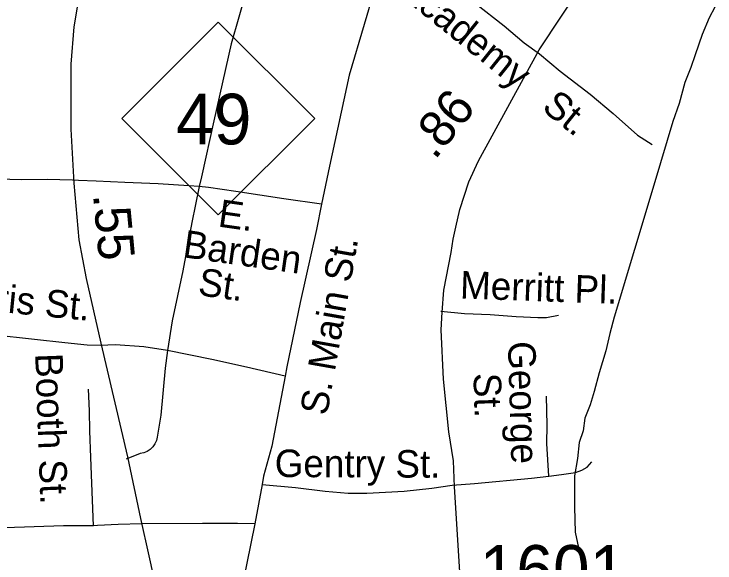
# Model space of a CAD drawing. Extents: x 1950930 to 2061844, y 904556 to 1017002.
# Drawn here: x 2003139 to 2005559, y 959507 to 961403 of the extents above; entities that cross this region are included whole.
import ezdxf

# ---------------------------------------------------------------- set-up
doc = ezdxf.new("R2010")
doc.units = 0
for name, color, linetype in [('Exist Railroad Mainline', 7, 'Continuous'), ('Exist Road Non-System Type 51', 7, 'Continuous'), ('Exist Road Non-System Type 51 Label', 7, 'Continuous'), ('Exist Road Primary NC Shield CELL', 7, 'Continuous'), ('Exist Road Primary NC Shield Number Label', 7, 'Continuous'), ('Exist Road Primary US Mileage Hundredths English Label', 7, 'Continuous'), ('Exist Road Primary US Structure Standard Bridge CELL', 7, 'Continuous'), ('Exist Road Secondary Structure Standard Bridge Number Label', 7, 'Continuous'), ('Exist Road Secondary Type 51 Attributed', 7, 'Continuous'), ('Exist Road Secondary Type 51 Number Label', 7, 'Continuous')]:
    doc.layers.add(name, color=color, linetype=linetype)

msp = doc.modelspace()

# ---------------------------------------------------------------- linework, layer by layer
at = {"layer": 'Exist Railroad Mainline'}
msp.add_lwpolyline([(2005559, 961425.9), (2005539.1, 961389.9), (2005515.1, 961332), (2005491, 961261.8), (2005475.1, 961218), (2005455.2, 961165.8), (2005435.1, 961093.8), (2005413.2, 961031.8), (2005351, 960823.3), (2005211.5, 960355.6), (2005195.5, 960299.7), (2005181.7, 960239.6), (2005159.7, 960163.6), (2005141.8, 960099.5), (2005127.8, 960053.6), (2005109.9, 960007.6), (2005103.7, 959963.5), (2005089.9, 959923.6), (2005083.9, 959867.5), (2005073.9, 959807.5), (2005073.9, 959759.4), (2005074.1, 959699.4), (2005076.1, 959613.6), (2005088.1, 959559.5), (2005104.1, 959471.5)], dxfattribs=at)
at = {"layer": 'Exist Road Non-System Type 51'}
msp.add_line((2003995.4, 959777.9), (2003970.4, 959642.9), dxfattribs=at)
for points in [[(2004197, 962040.9), (2004114.8, 961934.2), (2004060.6, 961863.9), (2004042.1, 961830.5), (2004031.2, 961800.5), (2003968.4, 961577.2), (2003888.5, 961299.5), (2003828.8, 961034.2), (2003785.9, 960840.7), (2003778.9, 960806.6)], [(2004451.6, 961669.6), (2004426, 961623.5), (2004396.2, 961531.1), (2004348.2, 961366.3), (2004296.4, 961191.4), (2004227.8, 960877.6), (2004201, 960746.5)], [(2004451.6, 961669.6), (2004580.5, 961558.3), (2004730.6, 961440.5), (2004831.1, 961361.5), (2004900.2, 961302.8), (2004953.4, 961265.7)], [(2004953.4, 961265.7), (2005024.8, 961205.3), (2005128, 961126.2), (2005207.8, 961059.4), (2005291.8, 960984.6), (2005342.6, 960952.1)], [(2003341.4, 960828.8), (2003253.8, 960831.2), (2003165.1, 960830.7), (2003043.6, 960833.4), (2002914.2, 960829.7), (2002802.8, 960828.2)], [(2003778.9, 960806.6), (2003742.6, 960809.8), (2003636.8, 960815.8), (2003521.6, 960820.7), (2003422.6, 960826.1), (2003362.2, 960828.2), (2003341.4, 960828.8)], [(2003778.9, 960806.6), (2003753.6, 960682.9), (2003721.4, 960515.4), (2003684.9, 960343.5), (2003669.6, 960240.3)], [(2004201, 960746.5), (2004070.8, 960764.8), (2003904.8, 960789.4), (2003810, 960803.9), (2003778.9, 960806.6)], [(2004201, 960746.5), (2004183, 960658.9), (2004127.1, 960406.2), (2004080.9, 960183.9), (2004074.8, 960151.9)], [(2004612.2, 960376.9), (2004694.2, 960369), (2004782.4, 960364.6), (2004872.2, 960358.8), (2004947, 960355.3), (2004977.5, 960354.4), (2005019.4, 960362.5)], [(2003437.1, 960258.3), (2003391.4, 960258.8), (2003315, 960267.1), (2003210.1, 960278.3), (2003062.8, 960295.5), (2002911.4, 960312.8), (2002792.5, 960324.8), (2002723.9, 960329.3)], [(2003669.6, 960240.3), (2003587, 960253.2), (2003489.1, 960260.2), (2003437.1, 960258.3)], [(2003669.6, 960240.3), (2003660.8, 960180.3), (2003645.9, 960017.5), (2003633.6, 959941.7), (2003630.8, 959929.6), (2003625.5, 959918.2), (2003618.2, 959908), (2003609.2, 959899.4), (2003598.8, 959892.6), (2003587.2, 959887.8), (2003574.9, 959885.4), (2003526.5, 959865.3)], [(2004074.8, 960151.9), (2003941.5, 960183.6), (2003821.8, 960209.4), (2003669.6, 960240.3)], [(2004074.8, 960151.9), (2004028.9, 959910.4), (2004000.8, 959806.9), (2003995.4, 959777.9)], [(2003413.1, 959636), (2003403.9, 959871.4), (2003400.5, 959963.6), (2003399.4, 960032.2), (2003396, 960107.6)], [(2004984.9, 959807.2), (2004978.9, 959919.7), (2004980.2, 959983.2), (2004977.1, 960082.6)], [(2004984.9, 959807.2), (2005029, 959812.2), (2005077.2, 959819.2), (2005099.9, 959827.1), (2005117.8, 959838.2), (2005133.8, 959856.2)], [(2004652.2, 959775.3), (2004728.6, 959781.8), (2004925.6, 959800.4), (2004984.9, 959807.2)], [(2003995.4, 959777.9), (2004111.1, 959767.9), (2004213.6, 959755.1), (2004292.4, 959748.2), (2004357.4, 959748.2), (2004486.4, 959755.1), (2004581.9, 959765), (2004652.2, 959775.3)], [(2003580, 959642.9), (2003498.8, 959640), (2003427.8, 959636.1), (2003413.1, 959636)], [(2003970.4, 959642.9), (2003910.9, 959643.7), (2003789.5, 959643.9), (2003580, 959642.9)], [(2003970.4, 959642.9), (2003928.8, 959438.1), (2003919.6, 959384.8), (2003894.1, 959285.2), (2003874.1, 959195.1), (2003843, 959051.8), (2003819, 958969.6), (2003805, 958920.6), (2003797.9, 958882.5), (2003806.2, 958722.3)], [(2003413.1, 959636), (2003310.4, 959635.2), (2003107, 959628.9), (2002851, 959625.7), (2002631.1, 959621.3)]]:
    msp.add_lwpolyline(points, dxfattribs=at)
at = {"layer": 'Exist Road Primary NC Shield CELL'}
msp.add_lwpolyline([(2003511.4, 961042.1), (2003844.4, 961375.1), (2004177.4, 961042.1), (2003844.4, 960709.1)], close=True, dxfattribs=at)
at = {"layer": 'Exist Road Secondary Structure Standard Bridge Number Label'}
msp.add_lwpolyline([(2003457.4, 961822.5), (2003372.9, 961524.2), (2003346.1, 961358.5), (2003335.4, 961229.1), (2003335.4, 961004.9), (2003345.2, 960818.6), (2003363.4, 960622.5), (2003388.5, 960489.7), (2003438.4, 960266.4), (2003531.1, 959873.2), (2003575.6, 959660.6), (2003604.5, 959532), (2003699.3, 959104.2), (2003730.6, 958984.7)], dxfattribs=at)
at = {"layer": 'Exist Road Secondary Type 51 Attributed'}
msp.add_lwpolyline([(2004688.6, 959311.4), (2004660.2, 959770.1), (2004656.8, 959859.6), (2004640.6, 959959.6), (2004621.6, 960141.8), (2004614.2, 960312), (2004617, 960373), (2004622.5, 960448.9), (2004648, 960579.3), (2004655.6, 960625.4), (2004664.4, 960666.5), (2004678.5, 960727.2), (2004709.3, 960823.3), (2004743.2, 960895.5), (2004951.8, 961279.4), (2005267.2, 961755.7), (2005440.6, 962026.6), (2005556.6, 962225.5)], dxfattribs=at)

# ---------------------------------------------------------------- texts
at = {"layer": 'Exist Road Non-System Type 51 Label'}
for s, rotation, p in [('Academy   St.', 321.1662, (2004462.3, 961472.1)), ('    E.', 351.8862, (2003700.9, 960689.1)), (' Barden', 351.8862, (2003683.7, 960568.3)), ('S. Main St.', 79.953, (2004219.5, 960013.5)), ('   St.', 351.8862, (2003666.5, 960447.5)), ('Merritt Pl.', 358.0076, (2004677.9, 960420.6)), ('Harris St.', 354.3149, (2002870.2, 960395.8)), ('George', 271.6079, (2004844.1, 960271.7)), ('Booth St.', 272.0582, (2003212, 960230.2)), ('   St.', 271.6079, (2004722.2, 960268.2)), ('Gentry St.', 359.7551, (2004039.1, 959803.9))]:
    msp.add_text(s, height=95, rotation=rotation, dxfattribs=at).set_placement(p)
at = {"layer": 'Exist Road Primary NC Shield Number Label'}
msp.add_text('49', height=175, dxfattribs=at).set_placement((2003698.5, 960952.4))
at = {"layer": 'Exist Road Primary US Mileage Hundredths English Label'}
msp.add_text('.55', height=125, rotation=275.2812, dxfattribs=at).set_placement((2003411.7, 960779.1))
at = {"layer": 'Exist Road Primary US Structure Standard Bridge CELL'}
msp.add_text('.86', height=125, rotation=51.2546, dxfattribs=at).set_placement((2004591.9, 960896.2))
at = {"layer": 'Exist Road Secondary Type 51 Number Label'}
msp.add_text('1601', height=170, dxfattribs=at).set_placement((2004746.9, 959398.8))

doc.saveas('drawing.dxf')
